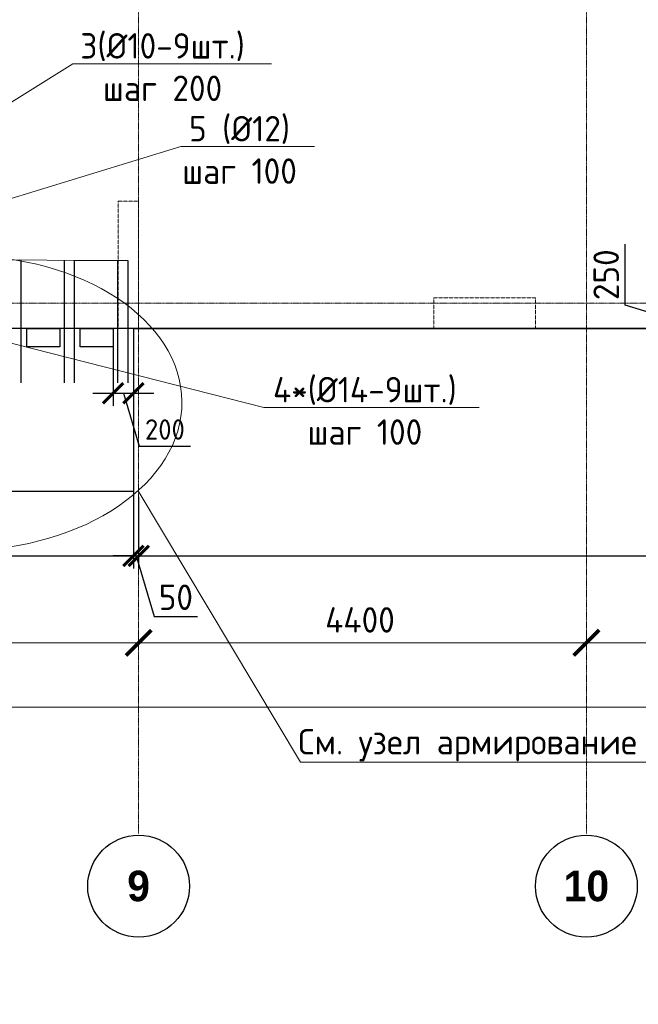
# Model space of a CAD drawing. Header units: millimetres. Extents: x -42044588 to 856694, y -806701 to 941911.
# Tile 832 of 1056: x -75231 to -69153, y -243562 to -233889. Entities that reach past the tile are written whole.
import ezdxf
from ezdxf import colors
from ezdxf.entities.mleader import LeaderData, LeaderLine
from ezdxf.math import Vec2, Vec3

# ---------------------------------------------------------------- set-up
doc = ezdxf.new("R2010")
doc.units = ezdxf.units.MM
for name, pattern in [('______5', [1100, 800, -100, 100, -100]), ('DASHED', [7, 5, -2, 0]), ('осевая', [50.8, 31.75, -6.35, 6.35, -6.35])]:
    doc.linetypes.add(name, pattern=pattern)
for name, color, linetype, lineweight in [('RAZMER', 100, 'Continuous', 15), ('Оси', 40, '______5', 18), ('Перекрытие ж_бетон', 1, 'Continuous', 30), ('подоснова', 151, 'Continuous', 5), ('РАЗМЕРЫ', 1, 'Continuous', 9)]:
    doc.layers.add(name, color=color, linetype=linetype, lineweight=lineweight)
doc.layers.add('Колонна_ бетон', color=7, linetype='Continuous', lineweight=50, true_color=0xb4b496)
doc.styles.add('Century Gothic', font='GOTHIC.TTF')
doc.styles.add('GOST-2.304_Type-B', font='GOST_Common.ttf')
doc.styles.add('ГОСТ', font='GOST_Common.ttf')
doc.dimstyles.new('СПДС', dxfattribs={"dimscale": 100, "dimtxt": 2.5, "dimasz": 2, "dimexe": 1.25, "dimexo": 0, "dimtad": 1, "dimdec": 0, "dimrnd": 5, "dimtxsty": 'GOST-2.304_Type-B', "dimblk": 'ARCHTICK', "dimcen": 2.5, "dimdle": 2, "dimclrd": 1, "dimclre": 1, "dimclrt": 1, "dimadec": 0, "dimazin": 2, "dimtfac": 0.75, "dimtdec": 0, "dimtmove": 1, "dimatfit": 3, "dimfxl": 0, "dimtolj": 1, "dimarcsym": 0})

# ---------------------------------------------------------------- blocks, each defined once
blk = doc.blocks.new('_ArchTick')
at = {"color": 0, "linetype": 'ByBlock', "const_width": 0.15}
blk.add_lwpolyline([(-0.5, -0.5), (0.5, 0.5)], dxfattribs=at)
blk = doc.blocks.new('*D6710')
at = {"color": 1, "lineweight": -2, "transparency": 16777216}
for p, q in [((-85704.7, -346670.2), (-85704.7, -346545.2)), ((-38904.7, -346670.2), (-38904.7, -346545.2)), ((-85904.7, -346670.2), (-38704.7, -346670.2))]:
    blk.add_line(p, q, dxfattribs=at)
at = {"layer": 'DEFPOINTS', "color": 0, "transparency": 16777216}
for p in [(-85704.7, -346670.2), (-38904.7, -346670.2), (-38904.7, -346670.2)]:
    blk.add_point(p, dxfattribs=at)
at = {"color": 1, "lineweight": -2, "transparency": 16777216, "xscale": 250, "yscale": 250, "zscale": 250, "rotation": 180}
blk.add_blockref('_ArchTick', (-85704.7, -346670.2), dxfattribs=at)
at = {"color": 1, "lineweight": -2, "transparency": 16777216, "xscale": 250, "yscale": 250, "zscale": 250}
blk.add_blockref('_ArchTick', (-38904.7, -346670.2), dxfattribs=at)
at = {"color": 1, "transparency": 16777216, "insert": (-67487.3, -346445.2), "char_height": 250, "width": 104166.667, "attachment_point": 5, "style": 'GOST-2.304_Type-B'}
blk.add_mtext('\\A1;46800', dxfattribs=at)
blk = doc.blocks.new('NSY101')
at = {"color": 0, "linetype": 'ByBlock', "lineweight": -2}
blk.add_circle((0, 0), 50, dxfattribs=at)
blk = doc.blocks.new('СЛОЖНЫЙ_ОБЪЕКТ_36')
at = {"layer": 'Оси', "color": 16, "linetype": 'Continuous', "lineweight": 25, "transparency": 33554687, "xscale": 9.999999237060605, "yscale": 9.999999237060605, "zscale": 9.999999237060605}
blk.add_blockref('NSY101', (31813, -43009.5), dxfattribs=at)
at = {"layer": 'Оси', "color": 16, "linetype": 'Continuous', "lineweight": 25, "transparency": 33554687, "insert": (31813, -43009.5), "char_height": 300, "width": 385, "attachment_point": 5, "style": 'Century Gothic'}
blk.add_mtext('\\A1;{\\fCentury Gothic|i0|b1;\\H300.000000;\\W1.000000;\\C16;9}\\P', dxfattribs=at)
blk = doc.blocks.new('СЛОЖНЫЙ_ОБЪЕКТ_37')
at = {"layer": 'Оси', "color": 16, "linetype": 'Continuous', "lineweight": 25, "transparency": 33554687, "xscale": 9.999999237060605, "yscale": 9.999999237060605, "zscale": 9.999999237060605}
blk.add_blockref('NSY101', (36213, -43009.5), dxfattribs=at)
at = {"layer": 'Оси', "color": 16, "linetype": 'Continuous', "lineweight": 25, "transparency": 33554687, "insert": (36213, -43009.5), "char_height": 300, "width": 620, "attachment_point": 5, "style": 'Century Gothic'}
blk.add_mtext('\\A1;{\\fCentury Gothic|i0|b1;\\H300.000000;\\W1.000000;\\C16;10}\\P', dxfattribs=at)
blk = doc.blocks.new('*D6723')
at = {"color": 1, "lineweight": -2, "transparency": 16777216}
for p, q in [((-64304.7, -346038.9), (-64304.7, -345913.9)), ((-58604.7, -346038.9), (-58604.7, -345913.9)), ((-64504.7, -346038.9), (-58404.7, -346038.9))]:
    blk.add_line(p, q, dxfattribs=at)
at = {"layer": 'DEFPOINTS', "color": 0, "transparency": 16777216}
for p in [(-64304.7, -346038.9), (-58604.7, -346038.9), (-58604.7, -346038.9)]:
    blk.add_point(p, dxfattribs=at)
at = {"color": 1, "lineweight": -2, "transparency": 16777216, "xscale": 250, "yscale": 250, "zscale": 250, "rotation": 180}
blk.add_blockref('_ArchTick', (-64304.7, -346038.9), dxfattribs=at)
at = {"color": 1, "lineweight": -2, "transparency": 16777216, "xscale": 250, "yscale": 250, "zscale": 250}
blk.add_blockref('_ArchTick', (-58604.7, -346038.9), dxfattribs=at)
at = {"color": 1, "transparency": 16777216, "insert": (-61479.9, -345813.9), "char_height": 250, "width": 83333.333, "attachment_point": 5, "style": 'GOST-2.304_Type-B'}
blk.add_mtext('\\A1;5700', dxfattribs=at)
blk = doc.blocks.new('*D6724')
at = {"color": 1, "lineweight": -2, "transparency": 16777216}
for p, q in [((-58604.7, -346038.9), (-58604.7, -345913.9)), ((-54204.7, -346038.9), (-54204.7, -345913.9)), ((-58804.7, -346038.9), (-54004.7, -346038.9))]:
    blk.add_line(p, q, dxfattribs=at)
at = {"layer": 'DEFPOINTS', "color": 0, "transparency": 16777216}
for p in [(-58604.7, -346038.9), (-54204.7, -346038.9), (-54204.7, -346038.9)]:
    blk.add_point(p, dxfattribs=at)
at = {"color": 1, "lineweight": -2, "transparency": 16777216, "xscale": 250, "yscale": 250, "zscale": 250, "rotation": 180}
blk.add_blockref('_ArchTick', (-58604.7, -346038.9), dxfattribs=at)
at = {"color": 1, "lineweight": -2, "transparency": 16777216, "xscale": 250, "yscale": 250, "zscale": 250}
blk.add_blockref('_ArchTick', (-54204.7, -346038.9), dxfattribs=at)
at = {"color": 1, "transparency": 16777216, "insert": (-56429.9, -345813.9), "char_height": 250, "width": 83333.333, "attachment_point": 5, "style": 'GOST-2.304_Type-B'}
blk.add_mtext('\\A1;4400', dxfattribs=at)
blk = doc.blocks.new('*D6725')
at = {"color": 1, "lineweight": -2, "transparency": 16777216}
for p, q in [((-54204.7, -346038.9), (-54204.7, -345913.9)), ((-51904.7, -346038.9), (-51904.7, -345913.9)), ((-54404.7, -346038.9), (-51704.7, -346038.9))]:
    blk.add_line(p, q, dxfattribs=at)
at = {"layer": 'DEFPOINTS', "color": 0, "transparency": 16777216}
for p in [(-54204.7, -346038.9), (-51904.7, -346038.9), (-51904.7, -346038.9)]:
    blk.add_point(p, dxfattribs=at)
at = {"color": 1, "lineweight": -2, "transparency": 16777216, "xscale": 250, "yscale": 250, "zscale": 250, "rotation": 180}
blk.add_blockref('_ArchTick', (-54204.7, -346038.9), dxfattribs=at)
at = {"color": 1, "lineweight": -2, "transparency": 16777216, "xscale": 250, "yscale": 250, "zscale": 250}
blk.add_blockref('_ArchTick', (-51904.7, -346038.9), dxfattribs=at)
at = {"color": 1, "transparency": 16777216, "insert": (-53079.9, -345813.9), "char_height": 250, "width": 83333.333, "attachment_point": 5, "style": 'GOST-2.304_Type-B'}
blk.add_mtext('\\A1;2300', dxfattribs=at)
blk = doc.blocks.new('*D4323')
at = {"layer": 'DEFPOINTS', "color": 0, "transparency": 16777216}
for p in [(-54362.5, -237549.9), (-74062.5, -238577.7), (-54362.5, -239156.9)]:
    blk.add_point(p, dxfattribs=at)
at = {"layer": 'РАЗМЕРЫ', "color": 1, "lineweight": -2, "transparency": 16777216}
for p, q in [((-54362.5, -237549.9), (-54362.5, -239281.9)), ((-74062.5, -238577.7), (-74062.5, -239281.9)), ((-74262.5, -239156.9), (-54162.5, -239156.9))]:
    blk.add_line(p, q, dxfattribs=at)
at = {"layer": 'РАЗМЕРЫ', "color": 1, "lineweight": -2, "transparency": 16777216, "xscale": 200, "yscale": 200, "zscale": 200, "rotation": 180}
blk.add_blockref('_ArchTick', (-74062.5, -239156.9), dxfattribs=at)
at = {"layer": 'РАЗМЕРЫ', "color": 1, "lineweight": -2, "transparency": 16777216, "xscale": 200, "yscale": 200, "zscale": 200}
blk.add_blockref('_ArchTick', (-54362.5, -239156.9), dxfattribs=at)
at = {"layer": 'РАЗМЕРЫ', "color": 1, "lineweight": 0, "transparency": 16777216, "insert": (-64212.5, -238969.4), "char_height": 250, "attachment_point": 5, "style": 'GOST-2.304_Type-B'}
blk.add_mtext('\\A1;19700', dxfattribs=at)
blk = doc.blocks.new('*D4324')
at = {"layer": 'DEFPOINTS', "color": 0, "transparency": 16777216}
for p in [(-66844.1, -236672.8), (-68937.5, -236922.8), (-66862.5, -236922.8)]:
    blk.add_point(p, dxfattribs=at)
at = {"layer": 'РАЗМЕРЫ', "color": 1, "lineweight": -2, "transparency": 16777216}
for p, q in [((-69281.2, -236694.7), (-69281.2, -236094.7)), ((-68937.5, -236472.8), (-68937.5, -237122.8)), ((-68937.5, -236797.8), (-69281.2, -236694.7)), ((-66844.1, -236672.8), (-69062.5, -236672.8)), ((-66862.5, -236922.8), (-69062.5, -236922.8))]:
    blk.add_line(p, q, dxfattribs=at)
at = {"layer": 'РАЗМЕРЫ', "color": 1, "lineweight": -2, "transparency": 16777216, "xscale": 200, "yscale": 200, "zscale": 200}
for p, rotation in [((-68937.5, -236672.8), 90), ((-68937.5, -236922.8), 270)]:
    blk.add_blockref('_ArchTick', p, dxfattribs=dict(at, rotation=rotation))
at = {"layer": 'РАЗМЕРЫ', "color": 1, "lineweight": 0, "transparency": 16777216, "insert": (-69468.7, -236394.7), "char_height": 250, "attachment_point": 5, "rotation": 90, "style": 'GOST-2.304_Type-B'}
blk.add_mtext('\\A1;250', dxfattribs=at)
blk = doc.blocks.new('*D4344')
at = {"layer": 'DEFPOINTS', "color": 0, "transparency": 16777216}
for p in [(-101576.2, -236922.8), (-99302.7, -236922.8), (-66494.8, -236922.8)]:
    blk.add_point(p, dxfattribs=at)
at = {"layer": 'РАЗМЕРЫ', "color": 1, "lineweight": -2, "transparency": 16777216}
for p, q in [((-101920, -236819.7), (-101920, -236569.7)), ((-101576.2, -236922.8), (-101576.2, -236722.8)), ((-101576.2, -236922.8), (-101920, -236819.7)), ((-66494.8, -236922.8), (-101701.2, -236922.8)), ((-99302.7, -236922.8), (-101701.2, -236922.8)), ((-101576.2, -236922.8), (-101576.2, -237122.8))]:
    blk.add_line(p, q, dxfattribs=at)
at = {"layer": 'РАЗМЕРЫ', "color": 1, "lineweight": -2, "transparency": 16777216, "xscale": 200, "yscale": 200, "zscale": 200}
for rotation in [90, 270]:
    blk.add_blockref('_ArchTick', (-101576.2, -236922.8), dxfattribs=dict(at, rotation=rotation))
at = {"layer": 'РАЗМЕРЫ', "color": 1, "lineweight": 0, "transparency": 16777216, "insert": (-102107.5, -236694.7), "char_height": 250, "attachment_point": 5, "rotation": 90, "style": 'GOST-2.304_Type-B'}
blk.add_mtext('\\A1;0', dxfattribs=at)
blk = doc.blocks.new('подложка стн 1-го этажа')
at = {"layer": 'Колонна_ бетон', "color": 252, "linetype": 'DASHED', "lineweight": 0, "ltscale": 0.5, "true_color": 0x939598, "transparency": 33554687}
for p, q in [((35143.8, 10711.8, -200), (34943.8, 10711.8, -200)), ((34943.8, 10711.8, -200), (34943.8, 9461.8, -200)), ((35143.8, 10711.8, -200), (35143.8, 9461.8, -200)), ((38043.8, 9761.8, -200), (39043.8, 9761.8, -200)), ((38043.8, 9461.8, -200), (38043.8, 9761.8, -200)), ((39043.8, 9461.8, -200), (39043.8, 9761.8, -200)), ((35143.8, 9461.8, -200), (34943.8, 9461.8, -200)), ((38043.8, 9461.8, -200), (39043.8, 9461.8, -200))]:
    blk.add_line(p, q, dxfattribs=at)
blk = doc.blocks.new('*D4343')
at = {"layer": 'DEFPOINTS', "color": 0, "transparency": 16777216}
for p in [(-74312.5, -236922.8, 0), (-74112.5, -236922.8), (-74112.5, -237558.9)]:
    blk.add_point(p, dxfattribs=at)
at = {"layer": 'РАЗМЕРЫ', "color": 1, "lineweight": -2, "transparency": 16777216}
for p, q in [((-74312.5, -236922.8), (-74312.5, -237683.9)), ((-74112.5, -236922.8), (-74112.5, -237683.9)), ((-74512.5, -237558.9), (-73912.5, -237558.9)), ((-74212.5, -237558.9), (-74056.9, -238077.7)), ((-74056.9, -238077.7), (-73551.9, -238077.7))]:
    blk.add_line(p, q, dxfattribs=at)
at = {"layer": 'РАЗМЕРЫ', "color": 1, "lineweight": -2, "transparency": 16777216, "xscale": 200, "yscale": 200, "zscale": 200, "rotation": 180}
blk.add_blockref('_ArchTick', (-74312.5, -237558.9), dxfattribs=at)
at = {"layer": 'РАЗМЕРЫ', "color": 1, "lineweight": -2, "transparency": 16777216, "xscale": 200, "yscale": 200, "zscale": 200}
blk.add_blockref('_ArchTick', (-74112.5, -237558.9), dxfattribs=at)
at = {"layer": 'РАЗМЕРЫ', "color": 1, "lineweight": 0, "transparency": 16777216, "insert": (-73804.4, -237915.2), "char_height": 200, "attachment_point": 5, "style": 'GOST-2.304_Type-B'}
blk.add_mtext('\\A1;200', dxfattribs=at)
blk = doc.blocks.new('*D4351')
at = {"layer": 'DEFPOINTS', "color": 0, "transparency": 16777216}
for p in [(-77462.5, -238522.8), (-74112.5, -238522.8), (-74112.5, -239156.9)]:
    blk.add_point(p, dxfattribs=at)
at = {"layer": 'РАЗМЕРЫ', "color": 1, "lineweight": -2, "transparency": 16777216}
for p, q in [((-77462.5, -238522.8), (-77462.5, -239281.9)), ((-74112.5, -238522.8), (-74112.5, -239281.9)), ((-77662.5, -239156.9), (-73912.5, -239156.9))]:
    blk.add_line(p, q, dxfattribs=at)
at = {"layer": 'РАЗМЕРЫ', "color": 1, "lineweight": -2, "transparency": 16777216, "xscale": 200, "yscale": 200, "zscale": 200, "rotation": 180}
blk.add_blockref('_ArchTick', (-77462.5, -239156.9), dxfattribs=at)
at = {"layer": 'РАЗМЕРЫ', "color": 1, "lineweight": -2, "transparency": 16777216, "xscale": 200, "yscale": 200, "zscale": 200}
blk.add_blockref('_ArchTick', (-74112.5, -239156.9), dxfattribs=at)
at = {"layer": 'РАЗМЕРЫ', "color": 1, "lineweight": 0, "transparency": 16777216, "insert": (-75787.5, -238969.4), "char_height": 250, "attachment_point": 5, "style": 'GOST-2.304_Type-B'}
blk.add_mtext('\\A1;3350', dxfattribs=at)
blk = doc.blocks.new('*D4352')
at = {"layer": 'DEFPOINTS', "color": 0, "transparency": 16777216}
for p in [(-74112.5, -238522.8), (-74062.5, -238577.7), (-74062.5, -239156.9)]:
    blk.add_point(p, dxfattribs=at)
at = {"layer": 'РАЗМЕРЫ', "color": 1, "lineweight": -2, "transparency": 16777216}
for p, q in [((-74112.5, -238522.8), (-74112.5, -239281.9)), ((-74062.5, -238577.7), (-74062.5, -239281.9)), ((-74112.5, -239156.9), (-74312.5, -239156.9)), ((-74112.5, -239156.9), (-74062.5, -239156.9)), ((-74112.5, -239156.9), (-74062.5, -239156.9)), ((-74087.5, -239156.9), (-73909.4, -239750.6)), ((-74062.5, -239156.9), (-73862.5, -239156.9)), ((-73909.4, -239750.6), (-73484.4, -239750.6))]:
    blk.add_line(p, q, dxfattribs=at)
at = {"layer": 'РАЗМЕРЫ', "color": 1, "lineweight": -2, "transparency": 16777216, "xscale": 200, "yscale": 200, "zscale": 200}
blk.add_blockref('_ArchTick', (-74112.5, -239156.9), dxfattribs=at)
at = {"layer": 'РАЗМЕРЫ', "color": 1, "lineweight": -2, "transparency": 16777216, "xscale": 200, "yscale": 200, "zscale": 200, "rotation": 180}
blk.add_blockref('_ArchTick', (-74062.5, -239156.9), dxfattribs=at)
at = {"layer": 'РАЗМЕРЫ', "color": 1, "lineweight": 0, "transparency": 16777216, "insert": (-73696.9, -239563.1), "char_height": 250, "attachment_point": 5, "style": 'GOST-2.304_Type-B'}
blk.add_mtext('\\A1;50', dxfattribs=at)
blk = doc.blocks.new('_None')
blk = doc.blocks.new('оси блок 2')
at = {"layer": 'Оси', "color": 16, "linetype": 'осевая', "lineweight": 0, "ltscale": 0.25, "transparency": 33554687}
for p, q in [((-58604.7, -322543), (-58604.7, -347914.1)), ((-54204.7, -322543), (-54204.7, -347914.1)), ((-89822.3, -342701.3), (-37238.5, -342701.3))]:
    blk.add_line(p, q, dxfattribs=at)
at = {"layer": 'Оси', "color": 16, "linetype": 'Continuous', "lineweight": 25, "transparency": 33554687}
for name in ['СЛОЖНЫЙ_ОБЪЕКТ_36', 'СЛОЖНЫЙ_ОБЪЕКТ_37']:
    blk.add_blockref(name, (-90418.2, -305420.5), dxfattribs=at)
for base, p1, p2, picture, middle in [((-58604.7, -346038.9), (-64304.7, -346038.9), (-58604.7, -346038.9), '*D6723', (-61479.9, -346038.9)), ((-54204.7, -346038.9), (-58604.7, -346038.9), (-54204.7, -346038.9), '*D6724', (-56429.9, -346038.9)), ((-51904.7, -346038.9), (-54204.7, -346038.9), (-51904.7, -346038.9), '*D6725', (-53079.9, -346038.9)), ((-38904.7, -346670.2), (-85704.7, -346670.2), (-38904.7, -346670.2), '*D6710', (-67487.3, -346670.2))]:
    dim = blk.add_linear_dim(base=base, p1=p1, p2=p2, dimstyle='СПДС', override={"dimgap": 1})
    dim.commit()
    dim.dimension.update_dxf_attribs({"geometry": picture, "text_midpoint": middle, "dimtype": 160})

msp = doc.modelspace()

# ---------------------------------------------------------------- linework, layer by layer
at = {"layer": 'RAZMER', "lineweight": 30}
for points, elevation in [([(-75219.528, -236255.312), (-75219.57, -237455.312)], 0.231), ([(-74794.542, -236255.312), (-74794.583, -237455.312)], 0.249), ([(-74694.542, -236255.312), (-74694.583, -237455.312)], 0.249), ([(-74269.555, -236255.312), (-74269.597, -237455.312)], 0.178), ([(-74169.555, -236255.312), (-74169.597, -237455.312)], 0.178)]:
    msp.add_lwpolyline(points, dxfattribs=dict(at, elevation=elevation))
at = {"layer": 'Перекрытие ж_бетон'}
for p, q in [((-74112.497, -236922.791), (-74112.497, -238522.79)), ((-74112.497, -238522.79), (-77462.497, -238522.79))]:
    msp.add_line(p, q, dxfattribs=at)
msp.add_lwpolyline([(-74112.497, -236922.79), (-67462.497, -236922.79), (-67462.497, -236922.79), (-64112.957, -236922.79), (-64112.962, -236922.79), (-54112.497, -236922.79), (-54112.497, -220022.791), (-64162.497, -220022.791), (-64162.497, -220022.791), (-67512.497, -220022.791), (-67512.497, -220022.791), (-80952.497, -220022.791)], dxfattribs=at)
for points, elevation in [([(-74836.828, -237102.781), (-75161.828, -237102.781), (-75162.598, -236922.79), (-74837.598, -236922.79)], -0.053), ([(-74311.842, -237102.781), (-74636.842, -237102.781), (-74637.612, -236922.79), (-74312.612, -236922.79)], 0.089)]:
    msp.add_lwpolyline(points, close=True, dxfattribs=dict(at, elevation=elevation))
at = {"layer": 'РАЗМЕРЫ'}
msp.add_ellipse((-75795.363, -237656.625, -200), major_axis=(2157.988, 16.605), ratio=0.6704902, dxfattribs=at)

# ---------------------------------------------------------------- block references
msp.add_blockref('подложка стн 1-го этажа', (-109206.42, -246384.585, 560))
msp.add_blockref('оси блок 2', (-15457.779, 106028.531), dxfattribs=at)

# ---------------------------------------------------------------- texts
at = {"ltscale": 100, "insert": (-134257.524, -233230.082), "char_height": 250, "attachment_point": 1, "style": 'ГОСТ'}
msp.add_mtext_dynamic_manual_height_columns('\\pi1250,t1750;1.^IПроизводство работ вести в строгом соответствии с требованиями СП 70.13330.2012 "Несущие и ограждающие конструкции" и проектом производства работ.{\\H1.83333x; }\\P2.^IПеред бетонированием арматуру и основание, на которую укладывается бетонная смесь, очистить от {\\H1.55556x; }ржавчины и грязи. {\\H1.64815x; }\\P3.^IБетонирование вести слоем на всю толщину  плит. Захватки при бетонировании должны быть отсечены {\\H1.61728x; }вертикальными швами. Бетон применять класса В25. Заполнителем для бетона служит щебень твердых пород, {\\H1.62757x; }наибольшая фракция щебня не должна превышать 40мм.{\\H1.62414x; }\\P4.^IВ процессе бетонирования обеспечить соблюдение защитных слоев и мест положения рабочей арматуры {\\H1.62529x; }согласно проекту. Материал фиксаторов для нижней арматуры фундаментных плит выбирается проектом производства {\\H1.6249x; }работ, исходя из конкретных возможностей строительной организации.{\\H1.62503x; }\\P5.^IПроектом принято соединение рабочих стержней арматуры монолитной плиты внахлестку (без сварки). {\\H1.72499x; }\\P6.^IСварные арматурные каркасы изготовить на заводе-изготовители. {\\H1.67917x; }\\P7.^IКрестообразные соединения стержней арматуры 1-го и 2-го рядов, а также 3-го и 4-го рядов между собой {\\H1.60694x; }выполнить вязкой отожженной проволокой диаметром 2,0-3,0 мм. Допускается применение специальных соединительных {\\H1.63102x; }элементов - пластмассовых или проволочных фиксаторов. Соединение арматуры допускается предусматривать не во всех {\\H1.62299x; }местах пересечения стержней арматуры. При этом должны быть связаны вязальной проволокой все пересечения стержней {\\H1.62567x; }в 2-х крайних рядах по периметру плит, остальные узлы могут быть соединены через узел в шахматном порядке (схему {\\H1.72478x; }вязки стержней см. на данном листе).{\\H1.77924x; }', width=18954.38214, gutter_width=12.5, heights=[0], dxfattribs=at)

# ---------------------------------------------------------------- dimensions: what is measured, and where the dimension line sits
at = {"layer": 'РАЗМЕРЫ', "lineweight": 0}
for base, p1, p2, angle, override, picture, middle in [((-68937.499, -236922.79), (-66844.074, -236672.791), (-66862.497, -236922.79), 90, {"dimrnd": 5}, '*D4324', (-69468.749, -236632.166)), ((-101576.233783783, -236922.79048565), (-66494.823611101, -236922.790485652), (-99302.740050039, -236922.79048565), 90, {"dimrnd": 5}, '*D4344', (-102107.483783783, -236757.165485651)), ((-74112.484, -237558.934, -0.018), (-74312.483, -236922.756), (-74112.484, -236922.756, -0.018), 180, {"dimtxt": 2, "dimasz": 2, "dimrnd": 5}, '*D4343', (-73994.359, -237915.184, -0.018))]:
    dim = msp.add_linear_dim(base=base, p1=p1, p2=p2, angle=angle, dimstyle='СПДС', override=override, dxfattribs=at)
    dim.commit()
    dim.dimension.update_dxf_attribs({"geometry": picture, "text_midpoint": middle})
for base, p1, p2, picture, middle in [((-54362.497, -239156.886), (-74062.497, -238577.699), (-54362.497, -237549.901), '*D4323', (-64212.497, -238969.386)), ((-74112.497, -239156.886), (-77462.497, -238522.79), (-74112.497, -238522.79), '*D4351', (-75787.497, -238969.386)), ((-74062.497, -239156.886), (-74112.497, -238522.79), (-74062.497, -238577.699), '*D4352', (-73846.872, -239563.136))]:
    dim = msp.add_linear_dim(base=base, p1=p1, p2=p2, dimstyle='СПДС', override={"dimrnd": 5}, dxfattribs=at)
    dim.commit()
    dim.dimension.update_dxf_attribs({"geometry": picture, "text_midpoint": middle})

# ---------------------------------------------------------------- leaders
at = {"layer": 'подоснова', "color": 2, "ltscale": 0.3}
ml = msp.add_multileader_mtext('Standard', dxfattribs=at)
ml.set_content('3(%%C10-9шт.)\\Pшаг 200', color=2, style='GOST-2.304_Type-B')
ml.set_leader_properties(color=256, linetype='ByLayer', lineweight=15)
ml.set_arrow_properties(name='NONE')
ml.build(insert=Vec2(0, 0))
ml.multileader.update_dxf_attribs({"text_left_attachment_type": 6, "text_right_attachment_type": 6, "dogleg_length": 0.1, "arrow_head_size": 18})
ctx = ml.context
ctx.base_point, ctx.char_height, ctx.arrow_head_size, ctx.landing_gap_size, ctx.plane_origin = Vec3(-74709.913, -234321.087, 360), 250, 18, 20, Vec3(-84605.228, -229462.129, 360)
ctx.left_attachment, ctx.right_attachment, ctx.text_align_type = 6, 6, 1
notes = []
notes.append((ctx, [(0, (1, 1, 0), (-74710.013, -234321.087, 360), (1, 0), 0.1, [(0, [(-76312.203, -235326.611, 360)], 0, [])])]))
ctx.mtext.insert, ctx.mtext.alignment, ctx.mtext.flow_direction = Vec3(-73827.413, -234021.087, 360), 2, 5
ml = msp.add_multileader_mtext('Standard', dxfattribs=at)
ml.set_content('5 (%%C12)\\Pшаг 100', color=2, style='GOST-2.304_Type-B')
ml.set_leader_properties(color=256, linetype='ByLayer', lineweight=15)
ml.set_arrow_properties(name='NONE')
ml.build(insert=Vec2(0, 0))
ml.multileader.update_dxf_attribs({"text_left_attachment_type": 6, "text_right_attachment_type": 6, "dogleg_length": 0.1, "arrow_head_size": 18})
ctx = ml.context
ctx.base_point, ctx.char_height, ctx.arrow_head_size, ctx.landing_gap_size, ctx.plane_origin = Vec3(-73646.784, -235134.864, 720.089), 250, 18, 20, Vec3(-77149.161, -235548.104, 720.089)
ctx.left_attachment, ctx.right_attachment, ctx.text_align_type = 6, 6, 1
notes.append((ctx, [(0, (1, 1, 0), (-73646.884, -235134.864, 720.089), (1, 0), 0.1, [(6, [(-74169.555, -236255.312, 720.089), (-74694.542, -236255.312, 720.089), (-75233.813, -236249.709, 720.089), (-75744.422, -236255.312, 720.089), (-76283.879, -236249.709, 720.089), (-76794.489, -236255.312, 720.089), (-77311.741, -236255.312, 720.089)], 0, [])])]))
ctx.mtext.insert, ctx.mtext.alignment, ctx.mtext.flow_direction = Vec3(-73071.481, -234834.864, 720.089), 2, 5
ml = msp.add_multileader_mtext('Standard', dxfattribs=at)
ml.set_content('4*(%%C14-9шт.)\\Pшаг 100', color=2, style='GOST-2.304_Type-B')
ml.set_leader_properties(color=256, linetype='ByLayer', lineweight=15)
ml.set_arrow_properties(name='NONE')
ml.build(insert=Vec2(0, 0))
ml.multileader.update_dxf_attribs({"text_left_attachment_type": 6, "text_right_attachment_type": 6, "dogleg_length": 0.1, "arrow_head_size": 18})
ctx = ml.context
ctx.base_point, ctx.char_height, ctx.arrow_head_size, ctx.landing_gap_size, ctx.plane_origin = Vec3(-72832.813, -237698.471), 250, 18, 20, Vec3(-82493.541, -235776.106)
ctx.left_attachment, ctx.right_attachment, ctx.text_align_type = 6, 6, 1
notes.append((ctx, [(0, (1, 1, 0), (-72832.913, -237698.471), (1, 0), 0.1, [(0, [(-76928.601, -236656.185)], 0, [])])]))
ctx.mtext.insert, ctx.mtext.alignment, ctx.mtext.flow_direction = Vec3(-71839.707, -237398.471), 2, 5
ml = msp.add_multileader_mtext('Standard', dxfattribs=at)
ml.set_content('\\pxi0.391,qc;{\\C80;См. узел армирование балконной плиты}', color=2, style='GOST-2.304_Type-B')
ml.set_leader_properties(color=256, linetype='ByLayer', lineweight=15)
ml.set_arrow_properties(name='NONE')
ml.build(insert=Vec2(0, 0))
ml.multileader.update_dxf_attribs({"text_left_attachment_type": 6, "text_right_attachment_type": 6, "dogleg_length": 0.1, "arrow_head_size": 18})
ctx = ml.context
ctx.base_point, ctx.char_height, ctx.arrow_head_size, ctx.landing_gap_size, ctx.plane_origin = Vec3(-72471.202, -241182.409, 160), 250, 18, 20, Vec3(-82491.85, -235199.971, 160)
ctx.left_attachment, ctx.right_attachment, ctx.text_align_type = 6, 6, 1
notes.append((ctx, [(0, (1, 1, 0), (-72471.302, -241182.409, 160), (1, 0), 0.1, [(0, [(-74068.348, -238516.958, 160)], 0, [])])]))
ctx.mtext.insert, ctx.mtext.alignment, ctx.mtext.flow_direction = Vec3(-69461.24, -240857.409, 160), 2, 5
for ctx, leaders in notes:
    for number, flags, end, landing, length, lines in leaders:
        leader = LeaderData()
        leader.index, (leader.has_last_leader_line, leader.has_dogleg_vector, leader.attachment_direction) = number, flags
        leader.last_leader_point, leader.dogleg_vector, leader.dogleg_length = Vec3(end), Vec3(landing), length
        for number, points, colour, breaks in lines:
            line = LeaderLine()
            line.index, line.vertices, line.color, line.breaks = number, Vec3.list(points), colors.encode_raw_color(colour), breaks
            leader.lines.append(line)
        ctx.leaders.append(leader)

doc.saveas('drawing.dxf')
